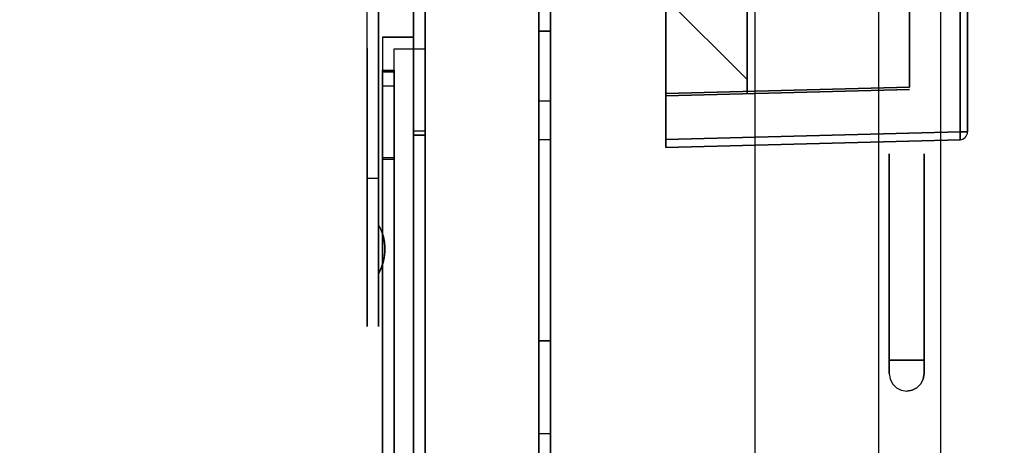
# Model space of a CAD drawing. Header units: millimetres. Extents: x 0 to 1524, y 0 to 1016.
# Tile 317 of 352: x 1390.76 to 1403.49, y 403.86 to 409.36. Entities that reach past the tile are written whole.
import ezdxf

# ---------------------------------------------------------------- set-up
doc = ezdxf.new("R2010")
doc.units = ezdxf.units.MM
doc.header["$LTSCALE"] = 83.82
doc.layers.get('0').update_dxf_attribs({"linetype": 'CONTINUOUS'})
doc.styles.get("Standard").update_dxf_attribs({"font": 'txt', "width": 0.8})
doc.dimstyles.new('DIMSTYLE_1', dxfattribs={"dimtxt": 15, "dimasz": 12, "dimexe": 0.18, "dimexo": 0.0625, "dimgap": 0.09, "dimtad": 1, "dimzin": 0, "dimdsep": 46, "dimtxsty": 'STANDARD', "dimblk": 'CLOSED', "dimblk1": 'CLOSED', "dimblk2": 'CLOSED', "dimcen": 0.09, "dimadec": 0, "dimazin": 0, "dimtp": 0.01, "dimtm": 0.01, "dimtfac": 1, "dimtofl": 0, "dimtmove": 0, "dimatfit": 3, "dimldrblk": 'CLOSED', "dimfxl": 1, "dimtolj": 1, "dimtzin": 0, "dimarcsym": 0})

# ---------------------------------------------------------------- blocks, each defined once
blk = doc.blocks.new('_CLOSED')
at = {"color": 0, "linetype": 'BYBLOCK'}
for p, q in [((0, 0), (-1, 0.2083)), ((-1, 0.2083), (-1, -0.2083)), ((-1, -0.2083), (0, 0)), ((-1, 0), (0, 0))]:
    blk.add_line(p, q, dxfattribs=at)
blk = doc.blocks.new('*D5')
at = {"color": 2, "linetype": 'CONTINUOUS'}
for p, q in [((1198.145, 405.557), (1198.145, 520.528)), ((1416.104, 413.017), (1416.104, 520.528)), ((1198.145, 519.528), (1307.125, 519.528)), ((1416.104, 519.528), (1307.125, 519.528))]:
    blk.add_line(p, q, dxfattribs=at)
at = {"color": 2, "linetype": 'CONTINUOUS', "xscale": 12, "yscale": 12, "zscale": 12, "rotation": 180}
blk.add_blockref('_CLOSED', (1198.145, 519.528), dxfattribs=at)
at = {"color": 2, "linetype": 'CONTINUOUS', "xscale": 12, "yscale": 12, "zscale": 12}
blk.add_blockref('_CLOSED', (1416.104, 519.528), dxfattribs=at)

msp = doc.modelspace()

# ---------------------------------------------------------------- linework, layer by layer
at = {"color": 7, "linetype": 'CONTINUOUS'}
for p, q in [((1402.665, 426.407), (1402.665, 386.007)), ((1400.265, 423.207), (1400.265, 389.207)), ((1401.865, 423.207), (1401.865, 389.207)), ((1400.165, 408.407), (1400.165, 420.407)), ((1400.165, 420.407), (1400.165, 408.407)), ((1400.165, 408.407), (1400.165, 420.407)), ((1400.165, 420.407), (1400.165, 408.407)), ((1400.165, 408.407), (1400.165, 420.407)), ((1400.165, 420.407), (1400.165, 408.407)), ((1400.165, 408.407), (1400.165, 420.407)), ((1400.165, 420.407), (1400.165, 408.407)), ((1402.265, 420.329), (1402.265, 408.484)), ((1402.265, 408.484), (1402.265, 420.329)), ((1402.265, 420.329), (1402.265, 408.484)), ((1402.265, 408.484), (1402.265, 420.329)), ((1402.265, 420.329), (1402.265, 408.484)), ((1402.265, 408.484), (1402.265, 420.329)), ((1402.265, 420.329), (1402.265, 408.484)), ((1402.265, 408.484), (1402.265, 420.329)), ((1395.854, 409.13), (1395.854, 409.877)), ((1395.854, 409.877), (1395.854, 409.127)), ((1396.004, 408.98), (1396.004, 409.877)), ((1396.004, 408.977), (1396.004, 409.877)), ((1395.404, 409.594), (1395.404, 408.994)), ((1395.404, 408.994), (1395.404, 409.591)), ((1395.404, 409.591), (1395.404, 408.988)), ((1395.404, 409.588), (1395.404, 408.988)), ((1395.854, 409.127), (1395.854, 409.132)), ((1396.004, 408.982), (1396.004, 408.977)), ((1395.454, 403.441), (1395.454, 408.701)), ((1395.604, 403.441), (1395.604, 408.701)), ((1402.265, 408.484), (1399.115, 408.402)), ((1399.115, 408.402), (1402.265, 408.484)), ((1402.265, 408.484), (1399.115, 408.402)), ((1399.115, 408.402), (1402.265, 408.484)), ((1402.265, 408.484), (1399.115, 408.402)), ((1399.115, 408.402), (1402.265, 408.484)), ((1402.265, 408.484), (1399.115, 408.402)), ((1399.115, 408.402), (1402.265, 408.484)), ((1402.265, 408.454), (1399.115, 408.372)), ((1399.115, 408.372), (1402.265, 408.454)), ((1402.265, 408.454), (1399.115, 408.372)), ((1399.115, 408.372), (1402.265, 408.454)), ((1402.265, 408.454), (1399.115, 408.372)), ((1399.115, 408.372), (1402.265, 408.454)), ((1402.265, 408.454), (1399.115, 408.372)), ((1399.115, 408.372), (1402.265, 408.454)), ((1399.115, 408.402), (1399.115, 408.372)), ((1399.115, 408.372), (1399.115, 408.402)), ((1399.115, 408.402), (1399.115, 408.372)), ((1399.115, 408.372), (1399.115, 408.402)), ((1399.115, 408.402), (1399.115, 408.372)), ((1399.115, 408.372), (1399.115, 408.402)), ((1399.115, 408.402), (1399.115, 408.372)), ((1399.115, 408.372), (1399.115, 408.402)), ((1395.454, 407.571), (1395.454, 404.641)), ((1395.604, 407.571), (1395.604, 404.641)), ((1402.004, 404.958), (1402.004, 407.456)), ((1402.454, 404.958), (1402.454, 407.457))]:
    msp.add_line(p, q, dxfattribs=at)
at = {"color": 6, "linetype": 'CONTINUOUS'}
for p, q in [((1399.115, 407.807), (1399.115, 421.007)), ((1399.115, 421.007), (1399.115, 407.807)), ((1399.115, 407.807), (1399.115, 421.007)), ((1399.115, 421.007), (1399.115, 407.807)), ((1399.115, 407.807), (1399.115, 421.007)), ((1399.115, 421.007), (1399.115, 407.807)), ((1399.115, 407.807), (1399.115, 421.007)), ((1399.115, 421.007), (1399.115, 407.807)), ((1402.918, 407.906), (1402.918, 420.907)), ((1402.918, 420.907), (1402.918, 407.906)), ((1402.918, 407.906), (1402.918, 420.907)), ((1402.918, 420.907), (1402.918, 407.906)), ((1402.918, 407.906), (1402.918, 420.907)), ((1402.918, 420.907), (1402.918, 407.906)), ((1402.918, 407.906), (1402.918, 420.907)), ((1402.918, 420.907), (1402.918, 407.906)), ((1403.015, 420.907), (1403.015, 407.906)), ((1403.015, 407.906), (1403.015, 420.907)), ((1403.015, 420.907), (1403.015, 407.906)), ((1403.015, 407.906), (1403.015, 420.907)), ((1403.015, 420.907), (1403.015, 407.906)), ((1403.015, 407.906), (1403.015, 420.907)), ((1403.015, 420.907), (1403.015, 407.906)), ((1403.015, 407.906), (1403.015, 420.907)), ((1399.115, 408.402), (1399.115, 420.412)), ((1399.115, 420.412), (1399.115, 408.402)), ((1399.115, 408.402), (1399.115, 420.412)), ((1399.115, 420.412), (1399.115, 408.402)), ((1399.115, 408.402), (1399.115, 420.412)), ((1399.115, 420.412), (1399.115, 408.402)), ((1399.115, 408.402), (1399.115, 420.412)), ((1399.115, 420.412), (1399.115, 408.402)), ((1400.165, 408.582), (1400.165, 420.232)), ((1400.165, 420.232), (1400.165, 408.582)), ((1400.165, 408.582), (1400.165, 420.232)), ((1400.165, 420.232), (1400.165, 408.582)), ((1400.165, 408.582), (1400.165, 420.232)), ((1400.165, 420.232), (1400.165, 408.582)), ((1400.165, 408.582), (1400.165, 420.232)), ((1400.165, 420.232), (1400.165, 408.582)), ((1397.474, 402.107), (1397.474, 413.007)), ((1397.474, 413.007), (1397.474, 402.107)), ((1397.624, 413.007), (1397.624, 402.107)), ((1397.624, 402.107), (1397.624, 413.007)), ((1395.854, 411.881), (1395.854, 409.13)), ((1396.004, 411.881), (1396.004, 408.98)), ((1395.854, 410.471), (1395.854, 401.423)), ((1395.854, 401.359), (1395.854, 410.411)), ((1396.004, 410.471), (1396.004, 401.423)), ((1396.004, 401.359), (1396.004, 410.411)), ((1398.665, 410.082), (1400.165, 408.582)), ((1400.165, 408.582), (1398.665, 410.082)), ((1398.665, 410.082), (1400.165, 408.582)), ((1400.165, 408.582), (1398.665, 410.082)), ((1398.665, 410.082), (1400.165, 408.582)), ((1400.165, 408.582), (1398.665, 410.082)), ((1398.665, 410.082), (1400.165, 408.582)), ((1400.165, 408.582), (1398.665, 410.082)), ((1395.854, 402.414), (1395.854, 409.914)), ((1396.004, 402.414), (1396.004, 409.914)), ((1395.854, 409.868), (1395.854, 402.369)), ((1396.004, 409.868), (1396.004, 402.369)), ((1395.254, 408.994), (1395.254, 409.594)), ((1395.254, 408.988), (1395.254, 409.588)), ((1395.454, 409.132), (1395.454, 408.982)), ((1395.854, 409.132), (1395.454, 409.132)), ((1395.454, 409.132), (1395.454, 409.127)), ((1397.474, 409.207), (1397.474, 405.207)), ((1397.474, 405.207), (1397.474, 409.207)), ((1397.474, 409.207), (1397.624, 409.207)), ((1397.624, 409.207), (1397.474, 409.207)), ((1397.624, 409.207), (1397.624, 405.207)), ((1397.624, 409.207), (1397.624, 405.207)), ((1395.854, 409.127), (1395.454, 409.127)), ((1395.454, 409.127), (1395.454, 408.977)), ((1395.254, 407.31), (1395.254, 408.994)), ((1395.254, 408.988), (1395.254, 407.305)), ((1395.404, 407.31), (1395.404, 408.994)), ((1395.404, 408.988), (1395.404, 407.305)), ((1395.454, 408.982), (1395.454, 408.682)), ((1395.454, 408.977), (1395.454, 408.677)), ((1395.604, 408.982), (1395.854, 408.982)), ((1395.604, 408.682), (1395.604, 408.982)), ((1395.604, 408.977), (1395.604, 408.982)), ((1395.854, 408.977), (1395.604, 408.977)), ((1395.604, 408.677), (1395.604, 408.977)), ((1395.854, 408.982), (1396.004, 408.982)), ((1396.004, 408.977), (1395.854, 408.977)), ((1395.454, 408.703), (1395.604, 408.703)), ((1395.454, 408.701), (1395.454, 408.702)), ((1395.454, 408.701), (1395.454, 407.571)), ((1395.454, 408.7), (1395.604, 408.7)), ((1395.454, 408.682), (1395.604, 408.682)), ((1395.454, 408.682), (1395.454, 408.682)), ((1395.454, 407.554), (1395.454, 408.682)), ((1395.604, 408.682), (1395.454, 408.682)), ((1395.454, 408.677), (1395.454, 408.499)), ((1395.604, 408.701), (1395.604, 408.702)), ((1395.604, 408.701), (1395.604, 407.571)), ((1395.604, 407.554), (1395.604, 408.682)), ((1395.604, 408.682), (1395.604, 408.682)), ((1395.604, 408.499), (1395.604, 408.677)), ((1395.604, 408.499), (1395.454, 408.499)), ((1397.474, 401.057), (1397.474, 408.307)), ((1397.474, 408.307), (1397.474, 405.207)), ((1397.474, 405.207), (1397.474, 408.307)), ((1397.474, 408.307), (1397.474, 401.057)), ((1397.474, 408.307), (1397.624, 408.307)), ((1397.474, 408.307), (1397.624, 408.307)), ((1397.474, 408.307), (1397.624, 408.307)), ((1397.474, 408.307), (1397.624, 408.307)), ((1397.624, 408.307), (1397.624, 401.057)), ((1397.624, 408.307), (1397.624, 405.207)), ((1397.624, 408.307), (1397.624, 405.207)), ((1397.624, 408.307), (1397.624, 401.057)), ((1395.854, 407.919), (1396.004, 407.919)), ((1395.854, 407.916), (1395.854, 407.919)), ((1395.854, 401.419), (1395.854, 407.917)), ((1395.854, 407.917), (1395.854, 401.916)), ((1396.004, 407.916), (1395.854, 407.916)), ((1395.854, 407.866), (1396.004, 407.866)), ((1395.854, 407.863), (1395.854, 407.866)), ((1395.854, 401.867), (1395.854, 407.865)), ((1395.854, 407.865), (1395.854, 401.363)), ((1396.004, 407.863), (1395.854, 407.863)), ((1396.004, 407.919), (1396.004, 407.916)), ((1396.004, 407.917), (1396.004, 401.916)), ((1396.004, 401.419), (1396.004, 407.917)), ((1396.004, 407.866), (1396.004, 407.863)), ((1396.004, 407.865), (1396.004, 401.363)), ((1396.004, 401.867), (1396.004, 407.865)), ((1402.918, 407.906), (1399.115, 407.807)), ((1399.115, 407.807), (1402.918, 407.906)), ((1402.918, 407.906), (1399.115, 407.807)), ((1399.115, 407.807), (1402.918, 407.906)), ((1402.918, 407.906), (1399.115, 407.807)), ((1399.115, 407.807), (1402.918, 407.906)), ((1402.918, 407.906), (1399.115, 407.807)), ((1399.115, 407.807), (1402.918, 407.906)), ((1397.474, 407.807), (1397.474, 404.007)), ((1397.474, 404.007), (1397.474, 407.807)), ((1397.474, 404.007), (1397.474, 407.807)), ((1397.474, 407.807), (1397.474, 404.007)), ((1397.474, 407.807), (1397.624, 407.807)), ((1397.474, 407.807), (1397.624, 407.807)), ((1397.474, 407.807), (1397.624, 407.807)), ((1397.474, 407.807), (1397.624, 407.807)), ((1397.624, 407.807), (1397.624, 404.007)), ((1397.624, 407.807), (1397.624, 404.007)), ((1397.624, 407.807), (1397.624, 404.007)), ((1397.624, 407.807), (1397.624, 404.007)), ((1399.115, 407.707), (1399.115, 407.807)), ((1399.115, 407.807), (1399.115, 407.707)), ((1399.115, 407.707), (1399.115, 407.807)), ((1399.115, 407.807), (1399.115, 407.707)), ((1399.115, 407.707), (1399.115, 407.807)), ((1399.115, 407.807), (1399.115, 407.707)), ((1399.115, 407.707), (1399.115, 407.807)), ((1399.115, 407.807), (1399.115, 407.707)), ((1402.918, 407.806), (1399.115, 407.707)), ((1399.115, 407.707), (1402.918, 407.806)), ((1402.918, 407.806), (1399.115, 407.707)), ((1399.115, 407.707), (1402.918, 407.806)), ((1402.918, 407.806), (1399.115, 407.707)), ((1399.115, 407.707), (1402.918, 407.806)), ((1402.918, 407.806), (1399.115, 407.707)), ((1399.115, 407.707), (1402.918, 407.806)), ((1395.604, 407.571), (1395.454, 407.571)), ((1395.454, 407.554), (1395.604, 407.554)), ((1395.254, 407.31), (1395.404, 407.31)), ((1395.404, 407.305), (1395.254, 407.305)), ((1395.404, 406.704), (1395.404, 406.079)), ((1395.404, 406.086), (1395.404, 406.704)), ((1395.404, 406.703), (1395.404, 406.696)), ((1395.404, 406.078), (1395.404, 406.703)), ((1395.404, 406.696), (1395.404, 406.078)), ((1395.404, 406.079), (1395.404, 406.086)), ((1397.474, 405.207), (1397.474, 401.207)), ((1397.474, 401.207), (1397.474, 405.207)), ((1397.474, 405.207), (1397.474, 402.107)), ((1397.474, 402.107), (1397.474, 405.207)), ((1397.624, 405.207), (1397.474, 405.207)), ((1397.474, 405.207), (1397.624, 405.207)), ((1397.624, 405.207), (1397.474, 405.207)), ((1397.624, 405.207), (1397.474, 405.207)), ((1397.624, 405.207), (1397.474, 405.207)), ((1397.474, 405.207), (1397.624, 405.207)), ((1397.624, 405.207), (1397.474, 405.207)), ((1397.624, 405.207), (1397.474, 405.207)), ((1397.624, 405.207), (1397.624, 401.207)), ((1397.624, 405.207), (1397.624, 401.207)), ((1397.624, 405.207), (1397.624, 402.107)), ((1397.624, 405.207), (1397.624, 402.107)), ((1402.454, 404.958), (1402.004, 404.958)), ((1402.004, 404.958), (1402.454, 404.958)), ((1402.004, 404.958), (1402.004, 404.783)), ((1402.004, 404.958), (1402.004, 404.783)), ((1402.454, 404.783), (1402.454, 404.958)), ((1402.454, 404.783), (1402.454, 404.958)), ((1397.624, 404.007), (1397.474, 404.007)), ((1397.624, 404.007), (1397.474, 404.007)), ((1397.624, 404.007), (1397.474, 404.007)), ((1397.624, 404.007), (1397.474, 404.007))]:
    msp.add_line(p, q, dxfattribs=at)
at = {"color": 7, "linetype": 'CONTINUOUS'}
for points in [[(1395.454, 404.079), (1395.454, 403.767), (1395.454, 403.555), (1395.454, 403.451), (1395.454, 403.461), (1395.454, 403.583), (1395.454, 403.811), (1395.454, 404.138), (1395.454, 404.559), (1395.454, 405.043), (1395.454, 405.578), (1395.454, 406.145), (1395.454, 406.731), (1395.454, 407.293), (1395.454, 407.822), (1395.454, 408.296), (1395.454, 408.703)], [(1395.604, 408.703), (1395.604, 408.303), (1395.604, 407.831), (1395.604, 407.303), (1395.604, 406.731), (1395.604, 406.155), (1395.604, 405.588), (1395.604, 405.052), (1395.604, 404.559), (1395.604, 404.145), (1395.604, 403.816), (1395.604, 403.586), (1395.604, 403.461), (1395.604, 403.451), (1395.604, 403.552), (1395.604, 403.762), (1395.604, 404.079)], [(1395.454, 408.499), (1395.454, 408.024), (1395.454, 407.467), (1395.454, 406.863), (1395.454, 406.237), (1395.454, 405.628), (1395.454, 405.043), (1395.454, 404.519), (1395.454, 404.079)], [(1395.604, 404.079), (1395.604, 404.51), (1395.604, 405.033), (1395.604, 405.617), (1395.604, 406.236), (1395.604, 406.852), (1395.604, 407.457), (1395.604, 408.015), (1395.604, 408.499)], [(1395.454, 407.571), (1395.454, 407.298), (1395.454, 406.99), (1395.454, 406.659), (1395.454, 406.312), (1395.454, 405.974), (1395.454, 405.652), (1395.454, 405.358), (1395.454, 405.099), (1395.454, 404.894), (1395.454, 404.747), (1395.454, 404.662), (1395.454, 404.643), (1395.454, 404.692), (1395.454, 404.805), (1395.454, 404.979), (1395.454, 405.211)], [(1395.454, 405.211), (1395.454, 405.5), (1395.454, 405.833), (1395.454, 406.191), (1395.454, 406.557), (1395.454, 406.916), (1395.454, 407.251), (1395.454, 407.554)], [(1395.604, 405.211), (1395.604, 404.982), (1395.604, 404.808), (1395.604, 404.693), (1395.604, 404.643), (1395.604, 404.661), (1395.604, 404.745), (1395.604, 404.891), (1395.604, 405.099), (1395.604, 405.353), (1395.604, 405.646), (1395.604, 405.968), (1395.604, 406.312), (1395.604, 406.653), (1395.604, 406.984), (1395.604, 407.293), (1395.604, 407.571)], [(1395.604, 407.554), (1395.604, 407.262), (1395.604, 406.927), (1395.604, 406.568), (1395.604, 406.202), (1395.604, 405.845), (1395.604, 405.511), (1395.604, 405.211)], [(1402.004, 404.958), (1402.004, 404.991), (1402.004, 405.071), (1402.004, 405.194), (1402.004, 405.359), (1402.004, 405.553), (1402.004, 405.773), (1402.004, 406.009), (1402.004, 406.257), (1402.004, 406.498), (1402.004, 406.729), (1402.004, 406.939), (1402.004, 407.125), (1402.004, 407.272), (1402.004, 407.379), (1402.004, 407.441), (1402.004, 407.456)], [(1402.004, 407.456), (1402.004, 407.42), (1402.004, 407.335), (1402.004, 407.201), (1402.004, 407.028), (1402.004, 406.819), (1402.004, 406.587), (1402.004, 406.335), (1402.004, 406.083), (1402.004, 405.831), (1402.004, 405.599), (1402.004, 405.388), (1402.004, 405.215), (1402.004, 405.08), (1402.004, 404.994), (1402.004, 404.958)], [(1402.454, 407.456), (1402.454, 407.442), (1402.454, 407.38), (1402.454, 407.275), (1402.454, 407.125), (1402.454, 406.943), (1402.454, 406.733), (1402.454, 406.503), (1402.454, 406.257), (1402.454, 406.013), (1402.454, 405.777), (1402.454, 405.557), (1402.454, 405.359), (1402.454, 405.197), (1402.454, 405.073), (1402.454, 404.992), (1402.454, 404.958)], [(1402.454, 404.958), (1402.454, 404.993), (1402.454, 405.078), (1402.454, 405.212), (1402.454, 405.385), (1402.454, 405.595), (1402.454, 405.826), (1402.454, 406.078), (1402.454, 406.331), (1402.454, 406.582), (1402.454, 406.814), (1402.454, 407.025), (1402.454, 407.198), (1402.454, 407.333), (1402.454, 407.419), (1402.454, 407.456)]]:
    msp.add_lwpolyline(points, dxfattribs=at)
at = {"color": 6, "linetype": 'CONTINUOUS'}
for points in [[(1402.918, 407.906), (1402.94, 407.906), (1402.96, 407.906), (1402.979, 407.906), (1402.994, 407.906), (1403.006, 407.906), (1403.013, 407.906), (1403.015, 407.906)], [(1402.918, 407.806), (1402.919, 407.809), (1402.919, 407.816), (1402.919, 407.828), (1402.919, 407.844), (1402.919, 407.863), (1402.919, 407.884), (1402.918, 407.906)], [(1402.918, 407.906), (1402.919, 407.884), (1402.919, 407.863), (1402.919, 407.844), (1402.919, 407.828), (1402.919, 407.816), (1402.919, 407.809), (1402.918, 407.806)], [(1403.015, 407.906), (1403.013, 407.906), (1403.006, 407.906), (1402.994, 407.906), (1402.979, 407.906), (1402.96, 407.906), (1402.94, 407.906), (1402.918, 407.906)], [(1402.918, 407.906), (1402.94, 407.906), (1402.96, 407.906), (1402.979, 407.906), (1402.994, 407.906), (1403.006, 407.906), (1403.013, 407.906), (1403.015, 407.906)], [(1402.918, 407.806), (1402.919, 407.809), (1402.919, 407.816), (1402.919, 407.828), (1402.919, 407.844), (1402.919, 407.863), (1402.919, 407.884), (1402.918, 407.906)], [(1402.918, 407.906), (1402.919, 407.884), (1402.919, 407.863), (1402.919, 407.844), (1402.919, 407.828), (1402.919, 407.816), (1402.919, 407.809), (1402.918, 407.806)], [(1403.015, 407.906), (1403.013, 407.906), (1403.006, 407.906), (1402.994, 407.906), (1402.979, 407.906), (1402.96, 407.906), (1402.94, 407.906), (1402.918, 407.906)], [(1402.918, 407.906), (1402.94, 407.906), (1402.96, 407.906), (1402.979, 407.906), (1402.994, 407.906), (1403.006, 407.906), (1403.013, 407.906), (1403.015, 407.906)], [(1402.918, 407.806), (1402.919, 407.809), (1402.919, 407.816), (1402.919, 407.828), (1402.919, 407.844), (1402.919, 407.863), (1402.919, 407.884), (1402.918, 407.906)], [(1402.918, 407.906), (1402.919, 407.884), (1402.919, 407.863), (1402.919, 407.844), (1402.919, 407.828), (1402.919, 407.816), (1402.919, 407.809), (1402.918, 407.806)], [(1403.015, 407.906), (1403.013, 407.906), (1403.006, 407.906), (1402.994, 407.906), (1402.979, 407.906), (1402.96, 407.906), (1402.94, 407.906), (1402.918, 407.906)], [(1402.918, 407.906), (1402.94, 407.906), (1402.96, 407.906), (1402.979, 407.906), (1402.994, 407.906), (1403.006, 407.906), (1403.013, 407.906), (1403.015, 407.906)], [(1402.918, 407.806), (1402.919, 407.809), (1402.919, 407.816), (1402.919, 407.828), (1402.919, 407.844), (1402.919, 407.863), (1402.919, 407.884), (1402.918, 407.906)], [(1402.918, 407.906), (1402.919, 407.884), (1402.919, 407.863), (1402.919, 407.844), (1402.919, 407.828), (1402.919, 407.816), (1402.919, 407.809), (1402.918, 407.806)], [(1403.015, 407.906), (1403.013, 407.906), (1403.006, 407.906), (1402.994, 407.906), (1402.979, 407.906), (1402.96, 407.906), (1402.94, 407.906), (1402.918, 407.906)], [(1402.004, 404.783), (1402.004, 404.821), (1402.004, 404.913), (1402.004, 405.06), (1402.004, 405.25), (1402.004, 405.482), (1402.004, 405.738), (1402.004, 406.014), (1402.004, 406.301), (1402.004, 406.581), (1402.004, 406.849), (1402.004, 407.088), (1402.004, 407.292), (1402.004, 407.456), (1402.004, 407.567), (1402.004, 407.624), (1402.004, 407.625), (1402.004, 407.568), (1402.004, 407.458), (1402.004, 407.298), (1402.004, 407.092), (1402.004, 406.853), (1402.004, 406.585), (1402.004, 406.306), (1402.004, 406.023), (1402.004, 405.742), (1402.004, 405.485), (1402.004, 405.253), (1402.004, 405.062), (1402.004, 404.915), (1402.004, 404.822), (1402.004, 404.783)], [(1402.454, 404.783), (1402.454, 404.821), (1402.454, 404.913), (1402.454, 405.06), (1402.454, 405.25), (1402.454, 405.482), (1402.454, 405.738), (1402.454, 406.014), (1402.454, 406.301), (1402.454, 406.581), (1402.454, 406.849), (1402.454, 407.088), (1402.454, 407.292), (1402.454, 407.456), (1402.454, 407.567), (1402.454, 407.624), (1402.454, 407.625), (1402.454, 407.568), (1402.454, 407.458), (1402.454, 407.298), (1402.454, 407.092), (1402.454, 406.853), (1402.454, 406.585), (1402.454, 406.306), (1402.454, 406.023), (1402.454, 405.742), (1402.454, 405.485), (1402.454, 405.253), (1402.454, 405.062), (1402.454, 404.915), (1402.454, 404.822), (1402.454, 404.783)], [(1395.254, 406.398), (1395.254, 406.588), (1395.254, 406.772), (1395.254, 406.944), (1395.254, 407.093), (1395.254, 407.216), (1395.254, 407.31)], [(1395.254, 407.305), (1395.254, 407.211), (1395.254, 407.086), (1395.254, 406.933), (1395.254, 406.763), (1395.254, 406.579), (1395.254, 406.384)], [(1395.404, 406.398), (1395.404, 406.588), (1395.404, 406.772), (1395.404, 406.944), (1395.404, 407.093), (1395.404, 407.216), (1395.404, 407.31)], [(1395.404, 407.305), (1395.404, 407.211), (1395.404, 407.086), (1395.404, 406.933), (1395.404, 406.763), (1395.404, 406.579), (1395.404, 406.384)], [(1395.424, 406.667), (1395.417, 406.679), (1395.411, 406.692), (1395.404, 406.704)], [(1395.404, 406.702), (1395.442, 406.623), (1395.466, 406.551), (1395.48, 406.48), (1395.486, 406.418), (1395.486, 406.363), (1395.481, 406.309), (1395.473, 406.263), (1395.463, 406.219), (1395.451, 406.179), (1395.437, 406.145), (1395.424, 406.116)], [(1395.404, 406.696), (1395.408, 406.689), (1395.413, 406.682), (1395.418, 406.675), (1395.424, 406.667)], [(1395.404, 406.08), (1395.442, 406.159), (1395.466, 406.231), (1395.48, 406.302), (1395.486, 406.364), (1395.486, 406.42), (1395.481, 406.473), (1395.473, 406.519), (1395.463, 406.563), (1395.451, 406.603), (1395.437, 406.637), (1395.424, 406.667)], [(1395.254, 406.384), (1395.254, 406.19), (1395.254, 406.004), (1395.254, 405.832), (1395.254, 405.679), (1395.254, 405.556), (1395.254, 405.465), (1395.254, 405.41), (1395.254, 405.391), (1395.254, 405.411), (1395.254, 405.469), (1395.254, 405.562), (1395.254, 405.689), (1395.254, 405.84), (1395.254, 406.013), (1395.254, 406.2), (1395.254, 406.398)], [(1395.404, 406.384), (1395.404, 406.19), (1395.404, 406.004), (1395.404, 405.832), (1395.404, 405.679), (1395.404, 405.556), (1395.404, 405.465), (1395.404, 405.41), (1395.404, 405.391), (1395.404, 405.411), (1395.404, 405.469), (1395.404, 405.562), (1395.404, 405.689), (1395.404, 405.84), (1395.404, 406.013), (1395.404, 406.2), (1395.404, 406.398)], [(1395.404, 406.086), (1395.408, 406.093), (1395.413, 406.1), (1395.418, 406.107), (1395.424, 406.116)], [(1395.424, 406.116), (1395.417, 406.103), (1395.411, 406.09), (1395.404, 406.078)], [(1402.004, 404.783), (1402.015, 404.714), (1402.047, 404.651), (1402.096, 404.601), (1402.159, 404.569), (1402.229, 404.557)], [(1402.004, 404.783), (1402.015, 404.714), (1402.046, 404.651), (1402.096, 404.601), (1402.159, 404.569), (1402.229, 404.557)], [(1402.454, 404.783), (1402.443, 404.713), (1402.411, 404.65), (1402.361, 404.6), (1402.298, 404.568), (1402.229, 404.557)], [(1402.229, 404.557), (1402.299, 404.568), (1402.361, 404.6), (1402.411, 404.65), (1402.443, 404.713), (1402.454, 404.783)]]:
    msp.add_lwpolyline(points, dxfattribs=at)
msp.add_arc((1402.915, 407.906), 0.1, 271.5, 360, dxfattribs=at)
msp.add_arc((1402.915, 407.906), 0.1, 271.5, 360, dxfattribs=at)
msp.add_arc((1402.915, 407.906), 0.1, 271.5, 360, dxfattribs=at)
msp.add_arc((1402.915, 407.906), 0.1, 271.5, 360, dxfattribs=at)
msp.add_arc((1402.915, 407.906), 0.1, 271.5, 360, dxfattribs=at)
msp.add_arc((1402.915, 407.906), 0.1, 271.5, 360, dxfattribs=at)
msp.add_arc((1402.915, 407.906), 0.1, 271.5, 360, dxfattribs=at)
msp.add_arc((1402.915, 407.906), 0.1, 271.5, 360, dxfattribs=at)

# ---------------------------------------------------------------- dimensions: what is measured, and where the dimension line sits
at = {"color": 2, "linetype": 'CONTINUOUS'}
dim = msp.add_linear_dim(base=(1198.145, 519.528), p1=(1416.104, 413.017), p2=(1198.145, 405.557), angle=180, dimstyle='DIMSTYLE_1', dxfattribs=at)
dim.commit()
dim.dimension.update_dxf_attribs({"geometry": '*D5', "text_midpoint": (1271.125, 523.278), "dimtype": 160})

doc.saveas('drawing.dxf')
